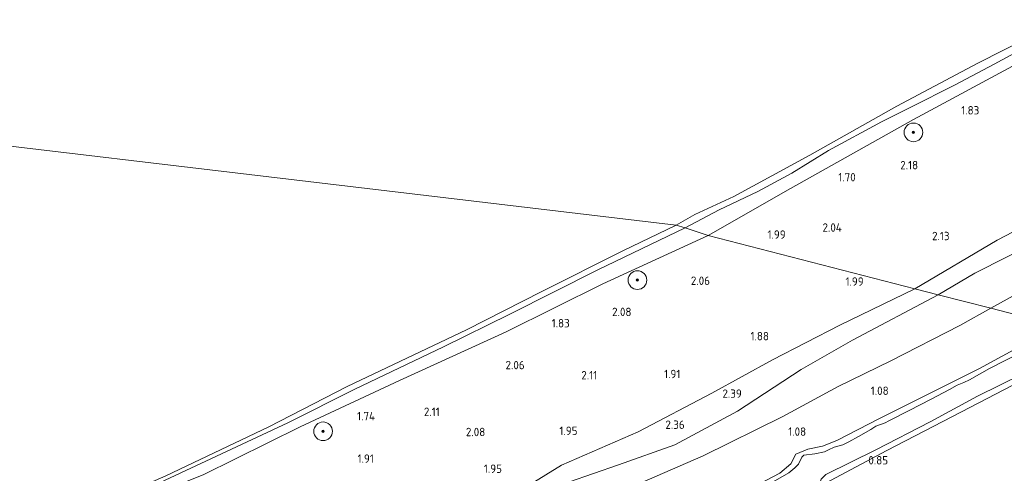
# Model space of a CAD drawing. Extents: x 126429 to 133038, y 413091 to 414846.
# Tile 299 of 304: x 132527 to 132738, y 413848 to 413945. Entities that reach past the tile are written whole.
import ezdxf
from ezdxf.enums import TextEntityAlignment as Align

# ---------------------------------------------------------------- set-up
doc = ezdxf.new("R2010")
doc.units = 0
for name, color, linetype, lineweight in [('B-ME-GR-BOOM-S', 90, 'Continuous', 25), ('B-ME-GR-GRAS-GV', 60, 'Continuous', 13), ('B-ME-GW-OPHOGING_KRUIN-G', 90, 'Continuous', 18), ('B-ME-GW-TALUD_KRUIN-G', 90, 'Continuous', 18), ('B-ME-GW-TALUD_TEEN-G', 90, 'Continuous', 18), ('B-ME-OB-BEKLEDING_STORTSTEEN-GV', 30, 'Continuous', 18), ('B-ME-OB-OEVERVOORZIENING-G', 7, 'Continuous', 18), ('B-ME-OG-HOOGTEPUNT-S', 7, 'Continuous', 25), ('B-ME-OG-WATER_RIVIER-GV', 130, 'Continuous', 18), ('B-ME-OG-WATER_SLOOT-G', 120, 'Continuous', 18), ('B-ME-OG-WATER_SLOOT-GV', 120, 'Continuous', 18)]:
    doc.layers.add(name, color=color, linetype=linetype, lineweight=lineweight)
doc.styles.add('NLCS-ISO-ANNOTATIVE-T18', font='NLCS-ISO.ttf', dxfattribs={"height": 1.8})

# ---------------------------------------------------------------- blocks, each defined once
blk = doc.blocks.new('SAL-HOOGTELABEL-SO')
at = {"color": 0, "linetype": 'ByBlock', "lineweight": -2, "style": 'NLCS-ISO-ANNOTATIVE-T18'}
blk.add_attdef('HOOGTE', text='', height=1.8, dxfattribs=at).set_placement((2.79, 0), align=Align.RIGHT)
blk = doc.blocks.new('SGR-BOOM_01-SO')
at = {"linetype": 'ByBlock', "lineweight": 18}
h = blk.add_hatch(color=0, dxfattribs=at)
h.dxf.hatch_style = 1
edge = h.paths.add_edge_path()
edge.add_arc((0, 0), 0.25, 0, 360)
at = {"color": 0, "linetype": 'ByBlock', "lineweight": 18}
for radius in [2, 0.25]:
    blk.add_circle((0, 0), radius, dxfattribs=at)

msp = doc.modelspace()

# ---------------------------------------------------------------- linework, layer by layer
at = {"layer": 'B-ME-GR-GRAS-GV'}
for points in [[(132862.461, 413953.565, 1.402), (132833.577, 413937.607, 1.402), (132807.963, 413922.489, 1.402), (132786.85, 413910.894, 1.402), (132762.8, 413898.596, 1.402), (132734.944, 413883.231, 1.377), (132723.657, 413886.117, 2.372), (132731.517, 413890.715, 2.368), (132745.469, 413897.792, 2.201), (132759.272, 413905.021, 2.237), (132775.449, 413913.746, 2.281), (132787.718, 413920.326, 2.145), (132796.92, 413925.053, 2.118), (132812.397, 413934.423, 2.16), (132839.987, 413949.956, 2.26)], [(132766.679, 413949.091, 1.731), (132742.342, 413936.627, 1.694), (132718.362, 413923.713, 1.669), (132691.983, 413908.915, 1.606), (132674.336, 413898.83, 1.669), (132669.414, 413900.488, 1.288), (132676.66, 413904.331, 1.263), (132684.955, 413908.281, 1.238), (132692.281, 413912.191, 1.188), (132700.113, 413917.048, 1.25), (132711.518, 413923.224, 1.25), (132717.773, 413926.366, 1.263), (132727.151, 413931.062, 1.263), (132735.671, 413935.543, 1.263), (132744.343, 413940.296, 1.163), (132755.579, 413945.883, 1.2)], [(132839.987, 413949.956, 2.26), (132812.397, 413934.423, 2.16), (132796.92, 413925.053, 2.118), (132787.718, 413920.326, 2.145), (132775.449, 413913.746, 2.281), (132759.272, 413905.021, 2.237), (132745.469, 413897.792, 2.201), (132731.517, 413890.715, 2.368), (132723.657, 413886.117, 2.372), (132718.638, 413887.411, 2.384), (132674.336, 413898.83, 1.669), (132691.983, 413908.915, 1.606), (132718.362, 413923.713, 1.669), (132742.342, 413936.627, 1.694), (132766.679, 413949.091, 1.731)], [(132518.807, 413828.872, 1.007), (132551.352, 413843.271, 1.182), (132584.211, 413858.666, 1.032), (132598.569, 413865.83, 1.1), (132617.625, 413874.942, 1.225), (132631.82, 413881.948, 1.225), (132650.7, 413891.428, 1.163), (132669.414, 413900.488, 1.288), (132674.336, 413898.83, 1.669), (132651.779, 413888.456, 1.501), (132631.008, 413878.145, 1.695), (132608.155, 413867.733, 1.644), (132586.873, 413857.792, 1.499), (132566.093, 413847.47, 1.475), (132542.102, 413837.899, 1.357), (132527.071, 413831.348, 1.419), (132514.155, 413824.736, 1.332)], [(132566.093, 413847.47, 1.475), (132586.873, 413857.792, 1.499), (132608.155, 413867.733, 1.644), (132631.008, 413878.145, 1.695), (132651.779, 413888.456, 1.501), (132674.336, 413898.83, 1.669), (132718.638, 413887.411, 2.384), (132723.657, 413886.117, 2.372), (132705.308, 413876.382, 2.189), (132694.301, 413870.108, 2.024), (132680.596, 413861.164, 2.051), (132667.206, 413853.891, 2.057), (132655.132, 413849.609, 2.051), (132644.388, 413845.933, 2.042)], [(132644.388, 413845.933, 2.042), (132655.132, 413849.609, 2.051), (132667.206, 413853.891, 2.057), (132680.596, 413861.164, 2.051), (132694.301, 413870.108, 2.024), (132705.308, 413876.382, 2.189), (132723.657, 413886.117, 2.372), (132734.944, 413883.231, 1.377), (132728.256, 413879.505, 1.475), (132713.497, 413871.959, 1.442), (132702.186, 413866.425, 1.342), (132690.34, 413859.982, 1.37), (132673.292, 413851.541, 1.303), (132654.664, 413843.453, 1.403)], [(132515.977, 413776.293, 1.338), (132536.258, 413784.516, 1.383), (132555.986, 413794.377, 1.422), (132576.66, 413804.835, 1.516), (132598.151, 413815.083, 1.408), (132619.629, 413825.136, 1.434), (132639.191, 413836.045, 1.356), (132654.664, 413843.453, 1.403), (132673.292, 413851.541, 1.303), (132690.34, 413859.982, 1.37), (132702.186, 413866.425, 1.342), (132713.497, 413871.959, 1.442), (132728.256, 413879.505, 1.475), (132734.944, 413883.231, 1.377), (132747.89, 413879.871, 1.066)], [(132747.843, 413878.628, 1.222), (132732.488, 413870.317, 1.171), (132711.033, 413859.535, 1.126), (132701.895, 413854.848, 1.126), (132698.864, 413853.645, 1.138), (132695.717, 413852.995, 1.147), (132693.097, 413851.924, 1.156), (132692.042, 413849.833, 1.162), (132689.72, 413847.812, 1.162), (132679.643, 413842.581, 1.129), (132661.795, 413833.68, 1.126), (132657.479, 413831.984, 1.126), (132653.518, 413830.28, 1.126), (132649.797, 413828.391, 1.126), (132645.105, 413825.286, 1.126), (132632.226, 413819.44, 1.132), (132616.356, 413811.874, 1.138), (132598.473, 413803.094, 1.15), (132578.293, 413793.97, 1.063), (132564.365, 413787.281, 1.078), (132552.167, 413782.596, 1.018), (132539.796, 413776.507, 1.018), (132521.572, 413768.251, 1.045)], [(132521.572, 413768.251, 1.045), (132539.796, 413776.507, 1.018), (132552.167, 413782.596, 1.018), (132564.365, 413787.281, 1.078), (132578.293, 413793.97, 1.063), (132598.473, 413803.094, 1.15), (132616.356, 413811.874, 1.138), (132632.226, 413819.44, 1.132), (132645.105, 413825.286, 1.126), (132649.797, 413828.391, 1.126), (132653.518, 413830.28, 1.126), (132657.479, 413831.984, 1.126), (132661.795, 413833.68, 1.126), (132679.643, 413842.581, 1.129), (132689.72, 413847.812, 1.162), (132692.042, 413849.833, 1.162), (132693.097, 413851.924, 1.156), (132695.717, 413852.995, 1.147), (132698.864, 413853.645, 1.138), (132701.895, 413854.848, 1.126), (132711.033, 413859.535, 1.126), (132732.488, 413870.317, 1.171), (132747.843, 413878.628, 1.222)], [(132741.646, 413873.888, 0.563), (132734.666, 413870.258, 0.563), (132730.358, 413867.881, 0.563), (132729.142, 413867.298, 0.563), (132727.688, 413866.741, 0.563), (132726.079, 413865.8, 0.563), (132722.128, 413863.679, 0.563), (132717.444, 413861.264, 0.563), (132713.06, 413859.048, 0.563), (132712.245, 413858.628, 0.563), (132710.309, 413857.898, 0.563), (132709.228, 413857.21, 0.563), (132706.551, 413855.671, 0.563), (132704.461, 413854.556, 0.563), (132703.176, 413853.94, 0.563), (132701.335, 413853.423, 0.563), (132700.164, 413852.862, 0.563), (132699.293, 413852.444, 0.563), (132697.191, 413852, 0.563), (132694.875, 413851.708, 0.563), (132694.402, 413851.283, 0.563), (132693.671, 413849.747, 0.563), (132692.907, 413848.986, 0.563), (132691.603, 413847.88, 0.563), (132686.8, 413845.125, 0.563)], [(132699.515, 413845.7, 0.812), (132712.619, 413852.68, 0.917), (132728.662, 413860.995, 0.944), (132743.195, 413868.541, 0.932)]]:
    msp.add_polyline3d(points, dxfattribs=at)
msp.add_polyline3d([(132699.515, 413845.7, 0.812), (132698.069, 413845.089, 0.563), (132698.573, 413846.524, 0.563), (132699.56, 413847.547, 0.563), (132710.266, 413852.824, 0.563), (132721.917, 413858.858, 0.563), (132732.047, 413864.338, 0.563), (132741.755, 413869.164, 0.563), (132743.847, 413869.687, 0.563), (132744.657, 413869.116, 0.563), (132743.195, 413868.541, 0.932), (132728.662, 413860.995, 0.944), (132712.619, 413852.68, 0.917)], close=True, dxfattribs=at)
at = {"layer": 'B-ME-GW-OPHOGING_KRUIN-G'}
for points in [[(133027.677, 414069.178, 2.411), (132996.616, 414052.217, 2.411), (132970.615, 414035.532, 2.328), (132944.613, 414018.847, 2.245), (132917.849, 414000.163, 2.27), (132897.409, 413986.931, 2.346), (132873.369, 413973.218, 2.346), (132854.928, 413963.353, 2.346), (132822.708, 413944.861, 2.371), (132803.82, 413934.189, 2.371), (132782.486, 413922.073, 2.334), (132759.706, 413910.073, 2.422), (132736.319, 413897.811, 2.384), (132718.638, 413887.411, 2.384)], [(132718.638, 413887.411, 2.384), (132702.578, 413879.595, 2.272), (132688.159, 413872.114, 2.259), (132675.1, 413865.032, 2.384), (132659.325, 413856.731, 2.322), (132642.896, 413849.557, 2.222), (132629.476, 413841.228, 2.259), (132622.113, 413836.512, 2.297), (132617.439, 413834.665, 2.247), (132606.885, 413831.07, 2.359), (132592.996, 413825.368, 2.397), (132568.958, 413813.645, 2.272), (132551.469, 413805.922, 2.309), (132529.208, 413795.499, 2.272), (132512.164, 413787.847, 2.209), (132489.463, 413777.636, 2.234), (132470.434, 413769.065, 2.172), (132444.583, 413757.832, 2.334), (132427.303, 413750.913, 2.297), (132423.799, 413749.748, 2.297), (132419.731, 413748.258, 2.197)]]:
    msp.add_polyline3d(points, dxfattribs=at)
at = {"layer": 'B-ME-GW-TALUD_KRUIN-G'}
for points in [[(132674.336, 413898.83, 1.669), (132691.983, 413908.915, 1.606), (132718.362, 413923.713, 1.669), (132742.342, 413936.627, 1.694), (132766.679, 413949.091, 1.731), (132786.787, 413960.486, 1.744), (132800.336, 413968.311, 1.756), (132812.555, 413974.569, 1.731), (132833.601, 413986.382, 1.706), (132852.298, 413997.261, 1.756), (132872.441, 414008.836, 1.694), (132890.127, 414019.877, 1.894), (132905.495, 414028.925, 1.706), (132913.342, 414033.697, 1.894), (132936.222, 414047.158, 1.856), (132953.981, 414058.517, 1.969), (132973.018, 414070.803, 1.756)], [(132812.397, 413934.423, 2.16), (132796.92, 413925.053, 2.118), (132787.718, 413920.326, 2.145), (132775.449, 413913.746, 2.281), (132759.272, 413905.021, 2.237), (132745.469, 413897.792, 2.201), (132731.517, 413890.715, 2.368), (132723.657, 413886.117, 2.372)], [(132422.625, 413787.834, 1.082), (132437.277, 413793.583, 1.107), (132446.063, 413797.211, 0.982), (132452.737, 413799.944, 0.982), (132468.374, 413805.995, 1.144), (132476.309, 413809.217, 1.107), (132486.04, 413812.281, 1.282), (132498.562, 413817.296, 1.257), (132514.155, 413824.736, 1.332), (132527.071, 413831.348, 1.419), (132542.102, 413837.899, 1.357), (132566.093, 413847.47, 1.475), (132586.873, 413857.792, 1.499), (132608.155, 413867.733, 1.644), (132631.008, 413878.145, 1.695), (132651.779, 413888.456, 1.501), (132674.336, 413898.83, 1.669)], [(132419.466, 413743.588, 2.273), (132424.244, 413746.106, 2.31), (132427.691, 413747.256, 2.319), (132447.919, 413755.169, 2.318), (132464.828, 413762.254, 2.168), (132486.368, 413771.396, 2.039), (132507.592, 413780.982, 2.165), (132528.952, 413790.523, 2.195), (132550.957, 413801.175, 2.117), (132571.041, 413810.768, 2.111), (132586.253, 413817.749, 2.117), (132602.683, 413825.129, 2.228), (132616.155, 413831.051, 2.225), (132623.122, 413834.345, 2.195), (132625.817, 413835.915, 2.183), (132629.892, 413838.767, 2.087), (132634.595, 413841.417, 2.036), (132644.388, 413845.933, 2.042), (132655.132, 413849.609, 2.051), (132667.206, 413853.891, 2.057), (132680.596, 413861.164, 2.051), (132694.301, 413870.108, 2.024), (132705.308, 413876.382, 2.189), (132723.657, 413886.117, 2.372)]]:
    msp.add_polyline3d(points, dxfattribs=at)
at = {"layer": 'B-ME-GW-TALUD_TEEN-G'}
msp.add_polyline3d([(132734.944, 413883.231, 1.377), (132728.256, 413879.505, 1.475), (132713.497, 413871.959, 1.442), (132702.186, 413866.425, 1.342), (132690.34, 413859.982, 1.37), (132673.292, 413851.541, 1.303), (132654.664, 413843.453, 1.403), (132639.191, 413836.045, 1.356), (132619.629, 413825.136, 1.434), (132598.151, 413815.083, 1.408), (132576.66, 413804.835, 1.516), (132555.986, 413794.377, 1.422), (132536.258, 413784.516, 1.383), (132515.977, 413776.293, 1.338), (132496.068, 413767.644, 1.341), (132479.946, 413759.968, 1.26), (132449.899, 413747.031, 1.248), (132429.011, 413737.398, 1.257), (132425.632, 413735.815, 1.14), (132419.171, 413733.41, 1.164)], dxfattribs=at)
at = {"layer": 'B-ME-OB-BEKLEDING_STORTSTEEN-GV'}
for points in [[(132755.579, 413945.883, 1.2), (132744.343, 413940.296, 1.163), (132735.671, 413935.543, 1.263), (132727.151, 413931.062, 1.263), (132717.773, 413926.366, 1.263), (132711.518, 413923.224, 1.25), (132700.113, 413917.048, 1.25), (132692.281, 413912.191, 1.188), (132684.955, 413908.281, 1.238), (132676.66, 413904.331, 1.263), (132669.414, 413900.488, 1.288), (132667.443, 413901.067, 1), (132671.509, 413903.3, 1), (132679.813, 413907.17, 1), (132696.099, 413916.054, 1), (132714.768, 413926.562, 1), (132732.153, 413935.804, 1), (132748.658, 413944.115, 1), (132754.476, 413947.231, 1)], [(132508.103, 413825.062, 1), (132531.231, 413835.337, 1), (132546.173, 413842.08, 1), (132558.096, 413847.291, 1), (132580.145, 413857.754, 1), (132596.939, 413866.403, 1), (132622.511, 413878.584, 1), (132638.649, 413886.776, 1), (132656.06, 413895.494, 1), (132667.443, 413901.067, 1), (132669.414, 413900.488, 1.288), (132650.7, 413891.428, 1.163), (132631.82, 413881.948, 1.225), (132617.625, 413874.942, 1.225), (132598.569, 413865.83, 1.1), (132584.211, 413858.666, 1.032), (132551.352, 413843.271, 1.182), (132518.807, 413828.872, 1.007)]]:
    msp.add_polyline3d(points, dxfattribs=at)
at = {"layer": 'B-ME-OB-OEVERVOORZIENING-G'}
for points in [[(132754.476, 413947.231, 1), (132748.658, 413944.115, 1), (132732.153, 413935.804, 1), (132714.768, 413926.562, 1), (132696.099, 413916.054, 1), (132679.813, 413907.17, 1), (132671.509, 413903.3, 1), (132667.443, 413901.067, 1)], [(132667.443, 413901.067, 1), (132656.06, 413895.494, 1), (132638.649, 413886.776, 1), (132622.511, 413878.584, 1), (132596.939, 413866.403, 1), (132580.145, 413857.754, 1), (132558.096, 413847.291, 1), (132546.173, 413842.08, 1), (132531.231, 413835.337, 1), (132508.103, 413825.062, 1), (132498.35, 413820.271, 1), (132481.02, 413812.272, 1), (132461.516, 413804.518, 1), (132445.746, 413797.98, 1), (132439.713, 413795.497, 1), (132421.219, 413788.168, 1)]]:
    msp.add_polyline3d(points, dxfattribs=at)
at = {"layer": 'B-ME-OG-WATER_RIVIER-GV'}
msp.add_polyline3d([(132754.476, 413947.231, 1), (132748.658, 413944.115, 1), (132732.153, 413935.804, 1), (132714.768, 413926.562, 1), (132696.099, 413916.054, 1), (132679.813, 413907.17, 1), (132671.509, 413903.3, 1), (132667.443, 413901.067, 1), (132426.578, 413929.662, 1)], dxfattribs=at)
msp.add_polyline3d([(132439.713, 413795.497, 1), (132421.219, 413788.168, 1), (132426.578, 413929.662, 1), (132667.443, 413901.067, 1), (132656.06, 413895.494, 1), (132638.649, 413886.776, 1), (132622.511, 413878.584, 1), (132596.939, 413866.403, 1), (132580.145, 413857.754, 1), (132558.096, 413847.291, 1), (132546.173, 413842.08, 1), (132531.231, 413835.337, 1), (132508.103, 413825.062, 1), (132498.35, 413820.271, 1), (132481.02, 413812.272, 1), (132461.516, 413804.518, 1), (132445.746, 413797.98, 1)], close=True, dxfattribs=at)
at = {"layer": 'B-ME-OG-WATER_SLOOT-G'}
for points in [[(132747.843, 413878.628, 1.222), (132732.488, 413870.317, 1.171), (132711.033, 413859.535, 1.126), (132701.895, 413854.848, 1.126), (132698.864, 413853.645, 1.138), (132695.717, 413852.995, 1.147), (132693.097, 413851.924, 1.156), (132692.042, 413849.833, 1.162), (132689.72, 413847.812, 1.162), (132679.643, 413842.581, 1.129), (132661.795, 413833.68, 1.126), (132657.479, 413831.984, 1.126), (132653.518, 413830.28, 1.126), (132649.797, 413828.391, 1.126), (132645.105, 413825.286, 1.126), (132632.226, 413819.44, 1.132), (132616.356, 413811.874, 1.138), (132598.473, 413803.094, 1.15), (132578.293, 413793.97, 1.063), (132564.365, 413787.281, 1.078), (132552.167, 413782.596, 1.018), (132539.796, 413776.507, 1.018), (132521.572, 413768.251, 1.045)], [(132743.195, 413868.541, 0.932), (132728.662, 413860.995, 0.944), (132712.619, 413852.68, 0.917), (132699.515, 413845.7, 0.812)]]:
    msp.add_polyline3d(points, dxfattribs=at)
at = {"layer": 'B-ME-OG-WATER_SLOOT-GV'}
for points in [[(132686.8, 413845.125, 0.563), (132691.603, 413847.88, 0.563), (132692.907, 413848.986, 0.563), (132693.671, 413849.747, 0.563), (132694.402, 413851.283, 0.563), (132694.875, 413851.708, 0.563), (132697.191, 413852, 0.563), (132699.293, 413852.444, 0.563), (132700.164, 413852.862, 0.563), (132701.335, 413853.423, 0.563), (132703.176, 413853.94, 0.563), (132704.461, 413854.556, 0.563), (132706.551, 413855.671, 0.563), (132709.228, 413857.21, 0.563), (132710.309, 413857.898, 0.563), (132712.245, 413858.628, 0.563), (132713.06, 413859.048, 0.563), (132717.444, 413861.264, 0.563), (132722.128, 413863.679, 0.563), (132726.079, 413865.8, 0.563), (132727.688, 413866.741, 0.563), (132729.142, 413867.298, 0.563), (132730.358, 413867.881, 0.563), (132734.666, 413870.258, 0.563), (132741.646, 413873.888, 0.563)], [(132741.755, 413869.164, 0.563), (132732.047, 413864.338, 0.563), (132721.917, 413858.858, 0.563), (132710.266, 413852.824, 0.563), (132699.56, 413847.547, 0.563)]]:
    msp.add_polyline3d(points, dxfattribs=at)

# ---------------------------------------------------------------- block references
at = {"layer": 'B-ME-GR-BOOM-S'}
for p in [(132718.343, 413920.94, 1.715), (132659.169, 413889.253, 1.582), (132591.798, 413856.82, 1.435)]:
    msp.add_blockref('SGR-BOOM_01-SO', p, dxfattribs=at)
at = {"layer": 'B-ME-OG-HOOGTEPUNT-S'}
for p, values in [((132729.658, 413924.771, 1.826), {'HOOGTE': '1.83'}), ((132716.556, 413913.011, 2.176), {'HOOGTE': '2.18'}), ((132703.172, 413910.43, 1.701), {'HOOGTE': '1.70'}), ((132688.161, 413898.121, 1.988), {'HOOGTE': '1.99'}), ((132700.201, 413899.63, 2.037), {'HOOGTE': '2.04'}), ((132723.285, 413897.806, 2.126), {'HOOGTE': '2.13'}), ((132671.936, 413888.222, 2.063), {'HOOGTE': '2.06'}), ((132704.877, 413888.046, 1.988), {'HOOGTE': '1.99'}), ((132655.105, 413881.531, 2.076), {'HOOGTE': '2.08'}), ((132641.872, 413879.107, 1.826), {'HOOGTE': '1.83'}), ((132684.582, 413876.335, 1.876), {'HOOGTE': '1.88'}), ((132632.208, 413870.125, 2.063), {'HOOGTE': '2.06'}), ((132647.752, 413867.94, 2.107), {'HOOGTE': '2.11'}), ((132665.586, 413868.212, 1.913), {'HOOGTE': '1.91'}), ((132710.241, 413864.622, 1.076), {'HOOGTE': '1.08'}), ((132678.756, 413864, 2.388), {'HOOGTE': '2.39'}), ((132614.012, 413860.099, 2.113), {'HOOGTE': '2.11'}), ((132600.143, 413859.177, 1.738), {'HOOGTE': '1.74'}), ((132643.542, 413856.029, 1.951), {'HOOGTE': '1.95'}), ((132666.512, 413857.337, 2.363), {'HOOGTE': '2.36'}), ((132692.544, 413855.851, 1.076), {'HOOGTE': '1.08'}), ((132623.765, 413855.773, 2.076), {'HOOGTE': '2.08'}), ((132599.886, 413850.059, 1.913), {'HOOGTE': '1.91'}), ((132710.111, 413849.708, 0.851), {'HOOGTE': '0.85'}), ((132627.347, 413847.894, 1.951), {'HOOGTE': '1.95'})]:
    msp.add_blockref('SAL-HOOGTELABEL-SO', p, dxfattribs=at).add_auto_attribs(values)

doc.saveas('drawing.dxf')
